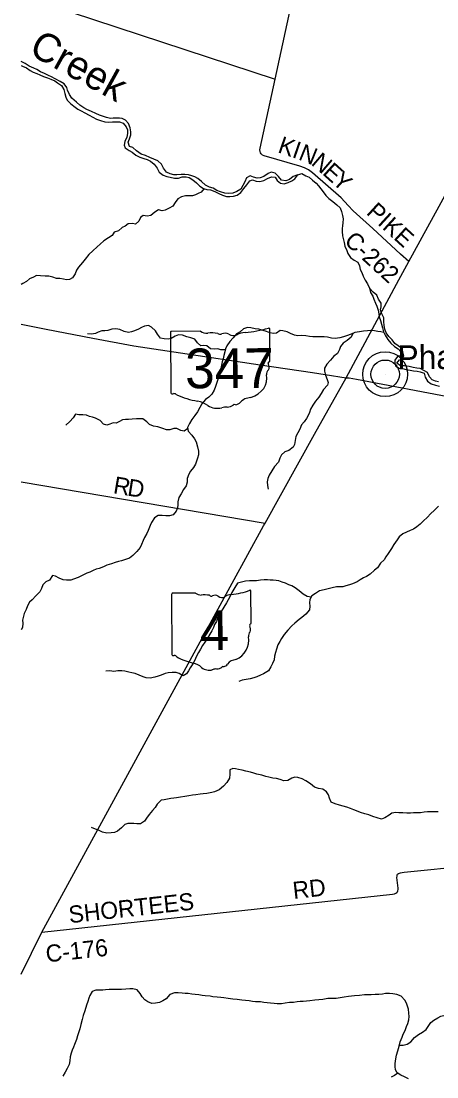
# Model space of a CAD drawing. Extents: x 114843 to 284848, y 317643 to 566895.
# Drawn here: x 114843 to 122127, y 514195 to 532714 of the extents above; entities that cross this region are included whole.
import ezdxf

# ---------------------------------------------------------------- set-up
doc = ezdxf.new("R2010")
doc.units = 0
for name, color, linetype in [('GM_X_County_Road', 7, 'Continuous'), ('GM_X_County_Road_Text', 7, 'Continuous'), ('GM_X_Minor_River', 7, 'Continuous'), ('GM_X_Minor_River_Text', 7, 'Continuous'), ('GM_X_State_Location', 7, 'Continuous'), ('GM_X_State_Route', 7, 'Continuous'), ('GM_X_State_Shield', 7, 'Continuous'), ('GM_X_Unincorporated', 7, 'Continuous'), ('GM_X_Unincorporated_Location', 7, 'Continuous'), ('GM_X_Unincorporated_Text', 7, 'Continuous')]:
    doc.layers.add(name, color=color, linetype=linetype)

msp = doc.modelspace()

# ---------------------------------------------------------------- linework, layer by layer
at = {"layer": 'GM_X_County_Road'}
for p, q in [((114843, 533162), (119296, 531693)), ((114843, 524633), (119117, 523907))]:
    msp.add_line(p, q, dxfattribs=at)
for points in [[(119074, 530364), (119069, 530367), (119051, 530384), (119039, 530401), (119031, 530426), (119028, 530456), (119034, 530488), (119296, 531693), (119688, 533511)], [(121635, 528499), (121493, 528626), (121007, 529074), (120659, 529387), (120573, 529479), (120448, 529613), (119949, 530055), (119879, 530106), (119809, 530142), (119727, 530168), (119102, 530350), (119074, 530364)], [(115207, 516735), (121349, 517400), (121387, 517406), (121410, 517416), (121425, 517427), (121438, 517443), (121446, 517459), (121449, 517480), (121450, 517504), (121428, 517692), (121429, 517715), (121432, 517733), (121440, 517748), (121453, 517761), (121471, 517771), (121493, 517777), (121522, 517782), (121552, 517785), (122716, 517902)]]:
    msp.add_lwpolyline(points, dxfattribs=at)
at = {"layer": 'GM_X_Minor_River'}
for points in [[(116798, 530495), (116742, 530517), (116720, 530589), (116740, 530651), (116763, 530721), (116767, 530773), (116753, 530843), (116725, 530919), (116671, 530979), (116616, 531003), (116566, 531009), (116510, 531013), (116458, 531009), (116408, 531008), (116336, 531024), (116284, 531038), (116218, 531062), (116150, 531094), (116076, 531129), (115995, 531165), (115943, 531191), (115873, 531241), (115813, 531295), (115734, 531363), (115688, 531428), (115658, 531500), (115646, 531551), (115598, 531616), (115529, 531654), (115441, 531700), (115377, 531734), (115321, 531762), (115255, 531794), (115184, 531827), (115116, 531863), (115064, 531889), (114984, 531925), (114912, 531969), (114843, 532007)], [(114843, 531936), (114868, 531924), (114936, 531893), (115004, 531847), (115056, 531821), (115116, 531793), (115169, 531773), (115237, 531745), (115303, 531720), (115361, 531698), (115431, 531666), (115483, 531632), (115552, 531584), (115592, 531514), (115610, 531442), (115624, 531380), (115652, 531328), (115711, 531266), (115767, 531220), (115837, 531171), (115895, 531141), (115961, 531107), (116034, 531063), (116098, 531029), (116164, 530995), (116236, 530972), (116308, 530950), (116378, 530942), (116446, 530946), (116496, 530949), (116565, 530947), (116631, 530923), (116683, 530859), (116705, 530809), (116705, 530741), (116696, 530677), (116658, 530603), (116646, 530540), (116668, 530490), (116734, 530445)], [(116734, 530445), (116786, 530413), (116853, 530363), (116921, 530327), (116995, 530305), (117049, 530288), (117107, 530258), (117175, 530204), (117224, 530132), (117260, 530066), (117330, 530012), (117398, 529990), (117456, 529977), (117529, 529961), (117601, 529961), (117667, 529983), (117733, 529984), (117787, 529968), (117853, 529930), (117917, 529878), (117973, 529816), (118036, 529780), (118096, 529761), (118162, 529753), (118236, 529723), (118306, 529691), (118374, 529659), (118440, 529640), (118501, 529640), (118565, 529644), (118631, 529660), (118692, 529709), (118744, 529779), (118800, 529843), (118848, 529914), (118898, 529932), (118960, 529908), (119026, 529900), (119094, 529919), (119160, 529953), (119230, 529981), (119294, 529978), (119328, 529916), (119385, 529870), (119449, 529862), (119519, 529884), (119589, 529913), (119639, 529947), (119694, 530015)], [(119694, 530015), (119612, 529987), (119547, 529938), (119479, 529914), (119406, 529924), (119350, 529988), (119296, 530044), (119226, 530063), (119174, 530043), (119098, 529991), (119032, 529967), (118980, 529960), (118916, 529976), (118854, 529998), (118790, 529964), (118760, 529895), (118730, 529833), (118692, 529765), (118620, 529723), (118552, 529698), (118478, 529692), (118412, 529694), (118336, 529719), (118274, 529745), (118206, 529781), (118142, 529799), (118073, 529835), (118003, 529902), (117937, 529956), (117885, 529982), (117833, 530002), (117777, 530020), (117711, 530026), (117646, 530023), (117572, 530015), (117518, 530019), (117454, 530037), (117390, 530064), (117336, 530132), (117302, 530202), (117237, 530262), (117167, 530294), (117101, 530322), (117021, 530354), (116945, 530379), (116866, 530441), (116798, 530495)], [(119694, 530015), (119764, 530041), (119829, 530000), (119891, 529976), (119951, 529926), (120011, 529874), (120051, 529824), (120092, 529772), (120136, 529720), (120182, 529654), (120234, 529600), (120302, 529547), (120373, 529489), (120431, 529441), (120459, 529373), (120475, 529305), (120484, 529247), (120482, 529177), (120474, 529124), (120468, 529074), (120468, 529022), (120475, 528948), (120491, 528880), (120501, 528828), (120515, 528764), (120549, 528690), (120570, 528638), (120614, 528568), (120680, 528522), (120744, 528488), (120770, 528420), (120785, 528356), (120811, 528306), (120837, 528238), (120873, 528172), (120912, 528108), (120946, 528028)], [(118051, 529775), (117998, 529714), (117946, 529692), (117896, 529666), (117844, 529651), (117792, 529649), (117722, 529647), (117654, 529631), (117590, 529596), (117544, 529530), (117502, 529470), (117438, 529432), (117364, 529399), (117314, 529387), (117248, 529401), (117186, 529360), (117116, 529302), (117050, 529294), (116982, 529306), (116932, 529269), (116904, 529207), (116847, 529153), (116796, 529163), (116718, 529156), (116666, 529120), (116612, 529096), (116547, 529035), (116475, 529013), (116439, 528951), (116373, 528913), (116295, 528860), (116225, 528800), (116173, 528752), (116097, 528687), (116029, 528619), (115964, 528540), (115916, 528482), (115850, 528398), (115816, 528346), (115792, 528279), (115742, 528209), (115690, 528181), (115638, 528177), (115588, 528186), (115524, 528200), (115462, 528202), (115400, 528220), (115328, 528242), (115262, 528241), (115184, 528247), (115114, 528251), (115062, 528223), (114990, 528192), (114936, 528144), (114870, 528114), (114843, 528093)], [(120946, 528028), (120962, 527956), (121006, 527890), (121025, 527836), (121051, 527768), (121075, 527712), (121099, 527644), (121108, 527578), (121116, 527528), (121138, 527462), (121156, 527398), (121176, 527334), (121193, 527266), (121219, 527206), (121269, 527132), (121323, 527064), (121386, 527008), (121448, 526968), (121498, 526914), (121508, 526846), (121440, 526832), (121392, 526768), (121391, 526712), (121411, 526661), (121469, 526624), (121525, 526618), (121589, 526604), (121659, 526590), (121717, 526582), (121783, 526575), (121837, 526565), (121902, 526537), (121920, 526467), (121964, 526399), (122030, 526353), (122102, 526331), (122173, 526310)], [(122154, 526386), (122104, 526396), (122044, 526419), (121998, 526477), (121966, 526551), (121901, 526587), (121833, 526619), (121779, 526627), (121711, 526641), (121641, 526654), (121561, 526666), (121493, 526666), (121423, 526716), (121470, 526774), (121522, 526784), (121548, 526844), (121530, 526912), (121512, 526974), (121452, 527018), (121389, 527062), (121347, 527126), (121287, 527184), (121239, 527246), (121214, 527308), (121202, 527374), (121196, 527444), (121200, 527510), (121166, 527580), (121141, 527650), (121151, 527702), (121151, 527769), (121107, 527839), (121074, 527907), (121012, 527962), (120946, 528028)], [(118421, 526948), (118343, 526949), (118287, 526964), (118235, 526962), (118161, 526964), (118096, 527018), (118046, 527022), (117994, 527021), (117932, 527073), (117886, 527137), (117816, 527159), (117748, 527175), (117671, 527206), (117603, 527214), (117541, 527190), (117474, 527144), (117417, 527135), (117351, 527143), (117283, 527153), (117235, 527223), (117195, 527283), (117129, 527347), (117074, 527375), (117004, 527364), (116952, 527340), (116898, 527312), (116832, 527279), (116778, 527263), (116726, 527253), (116646, 527267), (116570, 527303), (116500, 527318), (116434, 527312), (116362, 527290), (116312, 527284), (116260, 527281), (116194, 527257), (116144, 527237), (116074, 527223), (116004, 527230)], [(121198, 527253), (121145, 527264), (121094, 527271), (121036, 527279), (120966, 527287), (120912, 527283), (120842, 527275), (120770, 527266), (120692, 527250), (120626, 527224), (120544, 527191), (120492, 527175), (120428, 527157), (120348, 527144), (120284, 527152), (120214, 527168), (120150, 527178), (120096, 527176), (119954, 527175), (119894, 527181), (119834, 527195), (119761, 527198), (119691, 527196), (119635, 527204), (119563, 527234), (119507, 527261), (119431, 527279), (119381, 527285), (119315, 527239), (119265, 527235), (119201, 527248), (119141, 527268), (119081, 527286), (119010, 527308), (118946, 527317), (118868, 527333), (118810, 527339), (118740, 527317), (118678, 527264), (118614, 527230), (118558, 527158), (118499, 527093), (118449, 527019), (118425, 526967), (118413, 526913), (118397, 526847), (118381, 526788), (118368, 526738), (118354, 526678), (118340, 526622), (118320, 526546), (118285, 526409), (118269, 526359), (118251, 526307), (118227, 526241), (118185, 526169), (118131, 526120), (118075, 526074), (118008, 525998), (117972, 525935), (117932, 525859), (117886, 525797), (117834, 525728), (117791, 525658), (117761, 525588), (117771, 525524), (117835, 525454), (117882, 525388), (117912, 525332), (117932, 525248), (117952, 525170), (117950, 525104), (117935, 525050), (117915, 524995), (117897, 524941), (117861, 524885), (117813, 524817), (117779, 524765), (117754, 524694), (117752, 524624), (117734, 524560), (117688, 524496), (117646, 524425), (117607, 524357), (117591, 524283), (117589, 524231), (117585, 524179), (117561, 524121), (117505, 524054), (117445, 524036), (117381, 524034), (117313, 524040), (117243, 524045), (117179, 523999), (117130, 523919), (117104, 523864), (117066, 523780), (117046, 523724), (117006, 523656), (116982, 523602), (116951, 523535)], [(120653, 527234), (120624, 527170), (120556, 527109), (120485, 527063), (120441, 527007), (120421, 526956), (120387, 526884), (120321, 526834), (120265, 526767), (120199, 526695), (120158, 526629), (120156, 526573), (120178, 526501), (120206, 526429), (120221, 526377), (120211, 526326), (120141, 526250), (120099, 526180), (120059, 526119), (120001, 526049), (119956, 525975), (119914, 525905), (119896, 525850), (119870, 525794), (119844, 525742), (119802, 525686), (119754, 525631), (119729, 525559), (119689, 525493), (119659, 525427), (119647, 525355), (119631, 525290), (119610, 525238), (119536, 525180), (119466, 525156), (119404, 525109), (119378, 525047), (119350, 524977), (119284, 524900), (119235, 524828), (119191, 524750), (119165, 524694), (119153, 524631), (119159, 524569), (119172, 524503)], [(117763, 525571), (117697, 525522), (117641, 525533), (117571, 525571), (117521, 525571), (117447, 525543), (117393, 525542), (117326, 525566), (117236, 525598), (117162, 525608), (117090, 525636), (117044, 525687), (116976, 525737), (116921, 525739), (116867, 525737), (116791, 525731), (116723, 525728), (116673, 525724), (116621, 525720), (116567, 525692), (116511, 525663), (116457, 525667), (116395, 525647), (116343, 525625), (116289, 525645), (116229, 525706), (116149, 525752), (116095, 525764), (116040, 525780), (115988, 525800), (115924, 525808), (115856, 525809), (115794, 525819), (115752, 525753), (115694, 525693), (115629, 525626)], [(122155, 524208), (122084, 524137), (122014, 524069), (121964, 524013), (121888, 523942), (121832, 523890), (121778, 523842), (121718, 523805), (121660, 523781), (121594, 523751), (121532, 523721), (121468, 523666), (121429, 523614), (121375, 523536), (121335, 523463), (121275, 523377), (121235, 523319), (121202, 523264), (121140, 523206), (121088, 523126), (121034, 523085), (120960, 523011), (120894, 522975), (120840, 522951), (120786, 522916), (120728, 522876), (120652, 522844), (120594, 522825), (120534, 522809), (120480, 522793), (120422, 522789), (120366, 522788), (120292, 522774), (120222, 522758), (120150, 522740), (120072, 522719), (120002, 522675), (119936, 522633), (119901, 522566), (119897, 522510), (119901, 522452), (119893, 522386), (119831, 522314), (119764, 522251), (119714, 522217), (119636, 522155), (119584, 522104), (119514, 522032), (119452, 521952), (119406, 521885), (119375, 521833), (119343, 521771), (119319, 521697), (119301, 521638), (119281, 521574), (119274, 521512), (119248, 521444), (119220, 521386), (119176, 521319), (119088, 521267), (119036, 521241), (118974, 521212), (118920, 521194), (118858, 521178)], [(116951, 523535), (116927, 523481), (116869, 523409), (116803, 523340), (116741, 523296), (116669, 523270), (116601, 523247), (116547, 523233), (116493, 523217), (116425, 523193), (116347, 523172), (116287, 523144), (116211, 523110), (116159, 523098), (116105, 523075), (116047, 523051), (115993, 523029), (115935, 523001), (115841, 522952), (115763, 522924), (115713, 522910), (115637, 522905), (115577, 522913), (115509, 522943), (115443, 522979), (115391, 522987), (115343, 522910), (115277, 522878), (115221, 522824), (115201, 522764), (115168, 522705), (115100, 522631), (115038, 522565), (114988, 522524), (114956, 522456), (114930, 522392), (114899, 522326), (114883, 522275), (114869, 522205), (114873, 522153), (114869, 522079), (114843, 522036)], [(119925, 522612), (119854, 522624), (119786, 522664), (119716, 522722), (119642, 522774), (119588, 522808), (119535, 522825), (119477, 522853), (119417, 522873), (119361, 522895), (119311, 522903), (119261, 522905), (119207, 522908), (119157, 522912), (119101, 522914), (119035, 522908), (118967, 522896), (118909, 522897), (118843, 522895), (118774, 522889), (118702, 522875), (118634, 522854), (118587, 522778), (118537, 522694), (118509, 522639), (118469, 522565), (118439, 522513), (118392, 522437), (118350, 522356), (118320, 522298), (118292, 522246), (118264, 522182), (118234, 522129), (118215, 522079), (118183, 522017), (118151, 521963), (118109, 521892), (118059, 521820), (118020, 521762), (117988, 521698), (117950, 521637), (117912, 521561), (117886, 521503), (117850, 521441), (117805, 521372), (117773, 521318), (117741, 521262), (117683, 521232), (117613, 521268), (117557, 521287), (117487, 521291), (117419, 521281), (117365, 521269), (117297, 521240), (117245, 521222), (117185, 521208), (117105, 521190), (117036, 521193), (116982, 521213), (116914, 521243), (116840, 521269), (116780, 521282), (116728, 521292), (116660, 521310), (116606, 521320), (116536, 521320), (116467, 521307), (116399, 521319), (116327, 521313)], [(118858, 521178), (118784, 521164), (118718, 521151), (118656, 521131)], [(122151, 518847), (122089, 518845), (122035, 518847), (121963, 518843), (121907, 518836), (121841, 518828), (121773, 518824), (121719, 518824), (121665, 518822), (121603, 518819), (121531, 518825), (121461, 518827), (121411, 518831), (121339, 518822), (121289, 518788), (121213, 518740), (121157, 518717), (121083, 518737), (121008, 518765), (120934, 518789), (120868, 518807), (120790, 518834), (120722, 518862), (120670, 518878), (120612, 518900), (120550, 518926), (120487, 518943), (120421, 518959), (120345, 518985), (120277, 519013), (120249, 519083), (120228, 519143), (120194, 519195), (120130, 519241), (120056, 519255), (119986, 519276), (119914, 519334), (119833, 519388), (119769, 519422), (119691, 519446), (119641, 519453), (119587, 519437), (119517, 519393), (119445, 519389), (119383, 519412), (119319, 519428), (119251, 519434), (119186, 519450), (119128, 519466), (119058, 519485), (118972, 519505), (118918, 519525), (118864, 519541), (118782, 519560), (118714, 519574), (118653, 519584), (118601, 519596), (118551, 519606), (118501, 519580), (118502, 519503), (118494, 519433), (118450, 519361), (118386, 519297), (118314, 519232), (118234, 519194), (118182, 519186), (118094, 519165), (118032, 519161), (117980, 519155), (117906, 519142), (117848, 519134), (117784, 519124), (117712, 519112), (117638, 519103), (117568, 519089), (117518, 519085), (117468, 519079), (117410, 519069), (117350, 519056), (117296, 519046), (117224, 518978)], [(117224, 518978), (117190, 518921), (117144, 518867), (117087, 518799), (117041, 518733), (117007, 518678), (116933, 518636), (116873, 518636), (116819, 518638), (116713, 518637), (116659, 518621), (116599, 518565), (116533, 518508), (116477, 518480), (116421, 518474), (116345, 518470), (116269, 518489), (116199, 518525), (116145, 518543), (116074, 518571)], [(119903, 515530), (119841, 515524), (119785, 515518), (119731, 515518), (119677, 515514), (119617, 515501), (119545, 515499), (119471, 515489), (119403, 515478), (119330, 515476), (119276, 515480), (119210, 515488), (119154, 515494), (119094, 515501), (119040, 515509), (118950, 515509), (118898, 515519), (118838, 515527), (118774, 515532), (118708, 515540), (118630, 515550), (118553, 515560), (118469, 515571), (118395, 515583), (118343, 515587), (118277, 515595), (118203, 515602), (118153, 515610), (118065, 515616), (118013, 515622), (117955, 515632), (117891, 515639), (117832, 515647), (117768, 515655), (117716, 515657), (117664, 515661), (117594, 515670), (117530, 515672), (117450, 515638), (117384, 515565), (117326, 515531), (117268, 515499), (117198, 515486), (117132, 515484), (117062, 515510), (117010, 515546), (116962, 515602), (116928, 515656), (116877, 515722), (116799, 515740), (116747, 515739), (116675, 515735), (116603, 515729), (116385, 515728), (116323, 515722), (116273, 515718), (116151, 515717), (116089, 515695), (116049, 515625), (116029, 515574), (116011, 515518), (115989, 515452), (115962, 515352), (115930, 515271), (115910, 515199), (115890, 515113), (115871, 515037), (115855, 514987), (115833, 514918), (115813, 514852), (115780, 514766), (115758, 514716), (115738, 514661), (115720, 514611), (115702, 514547), (115699, 514477), (115685, 514413), (115649, 514340), (115617, 514278), (115575, 514210)], [(121629, 514162), (121561, 514198), (121497, 514223), (121431, 514267), (121405, 514321), (121394, 514379), (121398, 514429), (121406, 514510), (121420, 514576), (121441, 514654), (121465, 514736), (121483, 514811), (121517, 514889), (121536, 514945), (121572, 515011), (121598, 515080), (121616, 515130), (121636, 515194), (121643, 515256), (121637, 515312), (121631, 515382), (121615, 515434), (121593, 515488), (121564, 515542), (121502, 515608), (121428, 515642), (121356, 515654), (121296, 515656), (121226, 515655), (121176, 515645), (121108, 515641), (121046, 515641), (120977, 515634), (120909, 515634), (120857, 515632), (120771, 515624), (120687, 515617), (120633, 515611), (120581, 515605), (120501, 515595), (120431, 515580), (120361, 515570), (120307, 515568), (120217, 515568), (120131, 515553), (120059, 515547), (119991, 515541), (119903, 515530)], [(121469, 514753), (121537, 514753), (121609, 514769), (121671, 514811), (121735, 514884), (121803, 514938), (121877, 514978), (121941, 515025), (121974, 515079), (122020, 515149), (122076, 515192), (122144, 515230), (122194, 515258), (122272, 515278), (122338, 515287), (122406, 515281), (122456, 515285), (122526, 515319), (122552, 515392), (122572, 515460), (122619, 515526), (122663, 515592), (122707, 515657), (122739, 515721)], [(121441, 514261), (121385, 514221), (121329, 514189)]]:
    msp.add_lwpolyline(points, dxfattribs=at)
at = {"layer": 'GM_X_State_Route'}
msp.add_line((120171, 526516), (120536, 526459), dxfattribs=at)
for points in [[(121460, 528174), (121635, 528499), (122736, 530500), (123707, 532264), (125174, 534928), (125647, 535786), (127978, 540030)], [(119984, 525467), (120536, 526459), (121460, 528174)], [(114843, 527400), (115282, 527309), (116100, 527154), (116819, 527021), (117634, 526894), (119031, 526686), (119951, 526550), (120171, 526516)], [(120536, 526459), (120588, 526456), (120718, 526434), (122444, 526108), (122578, 526084), (122660, 526073), (122730, 526070), (122857, 526070), (124338, 526160), (129388, 526464), (130129, 526515), (130300, 526523), (130477, 526528), (130616, 526522), (131360, 526461), (132054, 526403)], [(114843, 515994), (115207, 516735), (118540, 522854), (119090, 523863), (119117, 523907), (119984, 525467)]]:
    msp.add_lwpolyline(points, dxfattribs=at)
at = {"layer": 'GM_X_State_Shield'}
for p, q in [((117460, 527252), (117467, 526196)), ((117986, 527274), (117477, 527271)), ((119203, 526756), (119199, 527309)), ((119203, 526757), (119203, 526756)), ((117478, 522659), (117485, 521602)), ((117899, 522680), (117491, 522677)), ((118873, 522161), (118870, 522713)), ((118873, 522161), (118873, 522161))]:
    msp.add_line(p, q, dxfattribs=at)
for centre, radius, start, end in [((117494, 522661), 16.1, 98.5404, 188.5404), ((117995, 522803), 156, 232.0298, 271.5222), ((118052, 522088), 562, 80.897, 95.3986), ((118176, 522672), 45.1, 220.2024, 297.5127), ((118243, 522550), 93.8, 54.877, 119.5515), ((118363, 522718), 113, 234.2666, 295.2385), ((118564, 522362), 297, 97.7565, 121.1792), ((118854, 522715), 15.5, 352.2725, 98.1484), ((118870, 522120), 24, 108.3544, 210.7473), ((118718, 522049), 144, 340.4433, 24.0599), ((118857, 522158), 16.6, 290.0142, 8.1445), ((118462, 521856), 369, 292.7193, 9.3962), ((118931, 521930), 105, 137.2169, 187.34), ((117501, 521600), 16.3, 172.3687, 258.7169), ((117503, 521708), 124, 267.7493, 281.0142), ((117530, 521542), 44.8, 30.1587, 93.6821), ((118088, 522495), 1066, 240.8232, 257.6088), ((118622, 521314), 202, 94.8135, 142.9871), ((117780, 521130), 334, 47.5945, 76.2463), ((118138, 521541), 212, 231.1107, 286.7022), ((118263, 521176), 174, 86.1055, 111.6203), ((118276, 521463), 113, 269.1874, 315.9596), ((118379, 521361), 31.8, 66.1621, 133.0588), ((118364, 521506), 119, 283.2836, 323.6875)]:
    msp.add_arc(centre, radius, start, end, dxfattribs=at)
for centre, major_axis, ratio, start_param, end_param in [((117479, 527255), (20.2, 0.1), 0.8, 1.712693, 3.28349), ((118107, 527398), (196, 1), 0.8, 4.042523, 4.731795), ((118177, 526682), (702, 5), 0.799999, 1.404758, 1.657858), ((118332, 527266), (56.4, 0.4), 0.8, 3.836095, 5.185415), ((118415, 527145), (117, 1), 0.8, 0.950623, 2.079405), ((118817, 526958), (371, 3), 0.8, 1.699011, 2.107813), ((118569, 528719), (1845, 13), 0.800001, 4.814397, 5.042371), ((119180, 527311), (19.4, 0.1), 0.8, 6.141152, 7.989035), ((118566, 527313), (141, 1), 0.8, 4.081561, 5.145723), ((119199, 526716), (30, 0.2), 0.8, 1.883978, 3.671073), ((119009, 526645), (180, 1), 0.8, 5.934695, 6.695948), ((119183, 526754), (20.7, 0.1), 0.8, 5.05454, 6.418171), ((118689, 526451), (462, 3), 0.8, 5.101753, 6.440018), ((119274, 526526), (131, 1), 0.8, 2.387724, 3.262537), ((117487, 526194), (20.3, 0.1), 0.8, 3.00124, 4.508301), ((117490, 526302), (155, 1), 0.8, 4.665946, 4.897461), ((117522, 526135), (56, 0.4), 0.8, 0.519207, 1.627899), ((118222, 527090), (1333, 10), 0.800001, 4.195995, 4.488959), ((117835, 525724), (417, 3), 0.8, 0.82352, 1.323588), ((118283, 526135), (265, 2), 0.8, 4.026481, 4.996735), ((118438, 525771), (217, 2), 0.8, 1.495662, 1.94098), ((118455, 526058), (141, 1), 0.8, 4.691044, 5.507374), ((118584, 525956), (39.7, 0.3), 0.8, 1.147584, 2.315152), ((118566, 526101), (149, 1), 0.8, 4.937069, 5.64225), ((118887, 525909), (253, 2), 0.8, 1.647645, 2.488433), ((118364, 524124), (-575, 1360), 0.999999, 2.850598, 3.078573)]:
    msp.add_ellipse(centre, major_axis=major_axis, ratio=ratio, start_param=start_param, end_param=end_param, dxfattribs=at)
at = {"layer": 'GM_X_Unincorporated'}
for radius in [393, 249]:
    msp.add_circle((121221, 526520), radius, dxfattribs=at)
at = {"layer": 'GM_X_Unincorporated_Location'}
msp.add_line((121221, 526520), (121221, 526520), dxfattribs=at)

# ---------------------------------------------------------------- texts
at = {"layer": 'GM_X_County_Road_Text'}
for s, rotation, p in [('K', 340.9697, (119324, 530417)), ('I', 340.9041, (119574, 530331)), ('N', 337.8676, (119686, 530292)), ('N', 319.5147, (119909, 530205)), ('E', 317.9113, (120108, 530036)), ('Y', 317.8968, (120275, 529885)), ('PIKE', 317.5959, (120877, 529339)), ('C-262', 317.56, (120486, 528833)), ('R', 350.2838, (116444, 524435)), ('D', 351.1183, (116692, 524393)), ('RD', 6.3663, (119618, 517314)), ('SHORTEES', 6.2697, (115692, 516890)), ('C-176', 6.2031, (115290, 516203))]:
    msp.add_text(s, height=300, rotation=rotation, dxfattribs=at).set_placement(p)
at = {"layer": 'GM_X_Minor_River_Text'}
msp.add_text('Creek', height=499.9, rotation=331.0846, dxfattribs=at).set_placement((114957, 532147))
at = {"layer": 'GM_X_State_Location'}
for s, rotation, p in [('347', 0.4103, (117962, 526585)), ('s', 0.4103, (118314, 526660)), ('r', 0.4103, (118314, 526660)), ('s', 0.4103, (118162, 522065)), ('r', 0.4103, (118162, 522065)), ('4', 0.4104, (118012, 521991))]:
    msp.add_text(s, height=1, rotation=rotation, dxfattribs=at).set_placement(p)
at = {"layer": 'GM_X_State_Shield'}
for s, height, rotation, p in [('347', 696.1, 0.4103, (117719, 526272)), ('4', 696, 0.4104, (117974, 521680))]:
    msp.add_text(s, height=height, rotation=rotation, dxfattribs=at).set_placement(p)
at = {"layer": 'GM_X_Unincorporated_Text'}
msp.add_text('Pharisburg', height=417, rotation=0.4105, dxfattribs=at).set_placement((121438, 526608))

doc.saveas('drawing.dxf')
